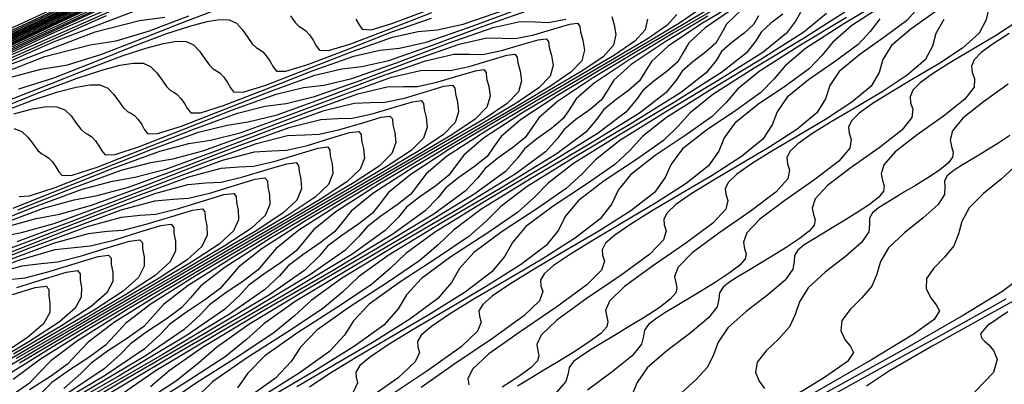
# Model space of a CAD drawing. Extents: x 3249832 to 3255657, y 13789405 to 13793316.
# Tile 563 of 656: x 3254771 to 3254791, y 13790607 to 13790614. Entities that reach past the tile are written whole.
import ezdxf

# ---------------------------------------------------------------- set-up
doc = ezdxf.new("R2010")
doc.units = 0
doc.header["$LTSCALE"] = 100
doc.header["$MEASUREMENT"] = 0
for name, color, linetype in [('GRATIO_CON', 10, 'CONTINUOUS'), ('GRATIO_ICON', 7, 'CONTINUOUS'), ('TARGETS_EAST', 7, 'CONTINUOUS')]:
    doc.layers.add(name, color=color, linetype=linetype)

# ---------------------------------------------------------------- blocks, each defined once
blk = doc.blocks.new('Gratio_032316_contours')
at = {"layer": 'GRATIO_CON', "color": 5, "linetype": 'Continuous', "flags": 128}
for points in [[(3254790.688, 13790608.182), (3254790.279, 13790607.899), (3254790.147, 13790607.745), (3254790.165, 13790607.662), (3254790.229, 13790607.599), (3254790.312, 13790607.526), (3254790.406, 13790607.415), (3254790.481, 13790607.242), (3254790.408, 13790606.978), (3254790.035, 13790606.596)], [(3254790.647, 13790608.433), (3254789.449, 13790607.765), (3254788.148, 13790607.049), (3254786.929, 13790606.374)], [(3254790.951, 13790608.861), (3254790.57, 13790608.578), (3254789.81, 13790608.114), (3254788.729, 13790607.494), (3254787.421, 13790606.765), (3254786.001, 13790605.983)], [(3254769.447, 13790613.139), (3254773.802, 13790615.158), (3254779.137, 13790617.676), (3254784.159, 13790620.057), (3254787.843, 13790621.795), (3254790.251, 13790622.886), (3254791.713, 13790623.455)], [(3254790.825, 13790611.056), (3254790.552, 13790610.808), (3254790.208, 13790610.527), (3254789.919, 13790610.242), (3254789.773, 13790609.975), (3254789.707, 13790609.726), (3254789.617, 13790609.491), (3254789.435, 13790609.266), (3254789.223, 13790609.049), (3254789.077, 13790608.842), (3254789.067, 13790608.644), (3254789.153, 13790608.466), (3254789.269, 13790608.318), (3254789.335, 13790608.197), (3254789.228, 13790608.029), (3254788.81, 13790607.727), (3254787.985, 13790607.226), (3254786.812, 13790606.555)], [(3254766.735, 13790611.823), (3254771.415, 13790614), (3254777.151, 13790616.709), (3254782.549, 13790619.27), (3254786.509, 13790621.138), (3254789.095, 13790622.314), (3254790.662, 13790622.933)], [(3254790.728, 13790611.677), (3254790.512, 13790611.532), (3254790.284, 13790611.392), (3254790.079, 13790611.268), (3254789.899, 13790611.16), (3254789.738, 13790611.063), (3254789.595, 13790610.972), (3254789.486, 13790610.879), (3254789.434, 13790610.778), (3254789.441, 13790610.66), (3254789.431, 13790610.509), (3254789.306, 13790610.307), (3254789.009, 13790610.044), (3254788.636, 13790609.747), (3254788.322, 13790609.448), (3254788.162, 13790609.176), (3254788.086, 13790608.926), (3254787.986, 13790608.688), (3254787.788, 13790608.455), (3254787.557, 13790608.227), (3254787.394, 13790608.011), (3254787.372, 13790607.81), (3254787.452, 13790607.634), (3254787.564, 13790607.49), (3254787.626, 13790607.37), (3254787.505, 13790607.197), (3254787.051, 13790606.876), (3254786.159, 13790606.338)], [(3254766.642, 13790611.684), (3254773.177, 13790614.775), (3254779.329, 13790617.694), (3254783.841, 13790619.824), (3254786.784, 13790621.169), (3254788.56, 13790621.889), (3254789.549, 13790622.149), (3254790.058, 13790622.146), (3254790.374, 13790622.086), (3254790.725, 13790622.126)], [(3254790.719, 13790613.702), (3254790.396, 13790613.498), (3254790.161, 13790613.326), (3254790.023, 13790613.181), (3254789.969, 13790613.053), (3254789.983, 13790612.933), (3254790.031, 13790612.804), (3254790.019, 13790612.637), (3254789.834, 13790612.396), (3254789.414, 13790612.064), (3254788.892, 13790611.693), (3254788.451, 13790611.353), (3254788.227, 13790611.096), (3254788.175, 13790610.915), (3254788.203, 13790610.783), (3254788.232, 13790610.677), (3254788.218, 13790610.575), (3254788.128, 13790610.457), (3254787.942, 13790610.31), (3254787.695, 13790610.147), (3254787.434, 13790609.987), (3254787.2, 13790609.846), (3254786.994, 13790609.722), (3254786.81, 13790609.611), (3254786.646, 13790609.507), (3254786.519, 13790609.405), (3254786.453, 13790609.298), (3254786.449, 13790609.178), (3254786.423, 13790609.023), (3254786.268, 13790608.807), (3254785.921, 13790608.516), (3254785.491, 13790608.185), (3254785.128, 13790607.861), (3254784.938, 13790607.578), (3254784.845, 13790607.326), (3254784.725, 13790607.083), (3254784.494, 13790606.832), (3254784.224, 13790606.583)], [(3254764.256, 13790610.525), (3254771.191, 13790613.808), (3254777.719, 13790616.906), (3254782.507, 13790619.167), (3254785.629, 13790620.597), (3254787.508, 13790621.367), (3254788.55, 13790621.654), (3254789.081, 13790621.665), (3254789.408, 13790621.612), (3254789.776, 13790621.661), (3254790.182, 13790621.793), (3254790.56, 13790621.942), (3254790.856, 13790622.053)], [(3254790.887, 13790613.948), (3254790.442, 13790613.652), (3254789.964, 13790613.368), (3254789.54, 13790613.117), (3254789.197, 13790612.902), (3254788.948, 13790612.722), (3254788.803, 13790612.574), (3254788.747, 13790612.446), (3254788.759, 13790612.328), (3254788.806, 13790612.201), (3254788.786, 13790612.032), (3254788.584, 13790611.782), (3254788.134, 13790611.433), (3254787.578, 13790611.042), (3254787.107, 13790610.685), (3254786.866, 13790610.42), (3254786.807, 13790610.237), (3254786.834, 13790610.108), (3254786.862, 13790610.003), (3254786.845, 13790609.901), (3254786.747, 13790609.781), (3254786.549, 13790609.627), (3254786.286, 13790609.454), (3254786.009, 13790609.284), (3254785.76, 13790609.134), (3254785.542, 13790609.003), (3254785.346, 13790608.885), (3254785.171, 13790608.775), (3254785.035, 13790608.667), (3254784.962, 13790608.558), (3254784.953, 13790608.437), (3254784.919, 13790608.281), (3254784.749, 13790608.058), (3254784.378, 13790607.753), (3254783.918, 13790607.405), (3254783.531, 13790607.067), (3254783.327, 13790606.779), (3254783.224, 13790606.525)], [(3254769.204, 13790612.841), (3254776.109, 13790616.118), (3254781.173, 13790618.51), (3254784.474, 13790620.024), (3254786.457, 13790620.845), (3254787.551, 13790621.159), (3254788.103, 13790621.183), (3254788.442, 13790621.138), (3254788.828, 13790621.196), (3254789.256, 13790621.338), (3254789.654, 13790621.496), (3254789.968, 13790621.614), (3254790.2, 13790621.689), (3254790.37, 13790621.734), (3254790.497, 13790621.753), (3254790.601, 13790621.728), (3254790.701, 13790621.64)], [(3254790.312, 13790614.223), (3254790.257, 13790613.972), (3254790.123, 13790613.708), (3254789.789, 13790613.411), (3254789.317, 13790613.099), (3254788.811, 13790612.799), (3254788.361, 13790612.533), (3254787.998, 13790612.306), (3254787.735, 13790612.118), (3254787.583, 13790611.967), (3254787.524, 13790611.84), (3254787.536, 13790611.723), (3254787.581, 13790611.597), (3254787.553, 13790611.427), (3254787.333, 13790611.169), (3254786.854, 13790610.802), (3254786.263, 13790610.391), (3254785.763, 13790610.017), (3254785.505, 13790609.744), (3254785.439, 13790609.56), (3254785.464, 13790609.432), (3254785.491, 13790609.33), (3254785.471, 13790609.228), (3254785.367, 13790609.104), (3254785.156, 13790608.944), (3254784.877, 13790608.761), (3254784.584, 13790608.582), (3254784.321, 13790608.423), (3254784.089, 13790608.284), (3254783.882, 13790608.159), (3254783.697, 13790608.043), (3254783.552, 13790607.93), (3254783.472, 13790607.817), (3254783.457, 13790607.696), (3254783.415, 13790607.538), (3254783.23, 13790607.308), (3254782.834, 13790606.989), (3254782.346, 13790606.624)], [(3254767.217, 13790611.874), (3254774.499, 13790615.33)], [(3254789.416, 13790613.977), (3254789.261, 13790613.704), (3254789.195, 13790613.45), (3254789.048, 13790613.181), (3254788.692, 13790612.873), (3254788.192, 13790612.546), (3254787.657, 13790612.229), (3254787.182, 13790611.949), (3254786.799, 13790611.71), (3254786.523, 13790611.515), (3254786.363, 13790611.36), (3254786.301, 13790611.233), (3254786.313, 13790611.118), (3254786.355, 13790610.994), (3254786.321, 13790610.821), (3254786.083, 13790610.555), (3254785.574, 13790610.172), (3254784.949, 13790609.74), (3254784.419, 13790609.349), (3254784.144, 13790609.068), (3254784.071, 13790608.883), (3254784.095, 13790608.757), (3254784.12, 13790608.656), (3254784.097, 13790608.555), (3254783.986, 13790608.428), (3254783.763, 13790608.26), (3254783.468, 13790608.069), (3254783.159, 13790607.879), (3254782.881, 13790607.712), (3254782.637, 13790607.565), (3254782.418, 13790607.433), (3254782.222, 13790607.31), (3254782.068, 13790607.193), (3254781.981, 13790607.077), (3254781.961, 13790606.955), (3254781.911, 13790606.795), (3254781.711, 13790606.558)], [(3254763.244, 13790609.941), (3254771.279, 13790613.754), (3254777.172, 13790616.538)], [(3254788.909, 13790614.211), (3254788.682, 13790613.958), (3254788.257, 13790613.64), (3254787.749, 13790613.287), (3254787.342, 13790612.95), (3254787.158, 13790612.667), (3254787.072, 13790612.408), (3254786.897, 13790612.129), (3254786.497, 13790611.798), (3254785.941, 13790611.439), (3254785.349, 13790611.09), (3254784.824, 13790610.78), (3254784.401, 13790610.518), (3254784.097, 13790610.307), (3254783.923, 13790610.146), (3254783.856, 13790610.019), (3254783.866, 13790609.908), (3254783.905, 13790609.787), (3254783.855, 13790609.611), (3254783.583, 13790609.327), (3254783.014, 13790608.91), (3254782.319, 13790608.437), (3254781.731, 13790608.013), (3254781.422, 13790607.716), (3254781.335, 13790607.529), (3254781.356, 13790607.407), (3254781.379, 13790607.31), (3254781.35, 13790607.208), (3254781.225, 13790607.075), (3254780.977, 13790606.894), (3254780.651, 13790606.684)], [(3254769.669, 13790612.966), (3254775.838, 13790615.881)], [(3254788.147, 13790613.991), (3254787.956, 13790613.741), (3254787.716, 13790613.482), (3254787.268, 13790613.152), (3254786.734, 13790612.785), (3254786.305, 13790612.437), (3254786.107, 13790612.148), (3254786.011, 13790611.887), (3254785.822, 13790611.602), (3254785.4, 13790611.26), (3254784.816, 13790610.886), (3254784.196, 13790610.52), (3254783.645, 13790610.195), (3254783.202, 13790609.922), (3254782.884, 13790609.703), (3254782.703, 13790609.539), (3254782.634, 13790609.412), (3254782.643, 13790609.303), (3254782.68, 13790609.184), (3254782.623, 13790609.006), (3254782.333, 13790608.714), (3254781.734, 13790608.279), (3254781.005, 13790607.786), (3254780.387, 13790607.345), (3254780.061, 13790607.04), (3254779.968, 13790606.852), (3254779.986, 13790606.732)], [(3254768.059, 13790612.179), (3254774.504, 13790615.224)], [(3254788.318, 13790614.329), (3254787.594, 13790613.859), (3254787.206, 13790613.525), (3254787.003, 13790613.271), (3254786.749, 13790613.005), (3254786.279, 13790612.664), (3254785.72, 13790612.283), (3254785.268, 13790611.924), (3254785.056, 13790611.63), (3254784.949, 13790611.366), (3254784.747, 13790611.076), (3254784.303, 13790610.723), (3254783.691, 13790610.333), (3254783.042, 13790609.95), (3254782.466, 13790609.611), (3254782.003, 13790609.326), (3254781.671, 13790609.1), (3254781.483, 13790608.932), (3254781.411, 13790608.806), (3254781.419, 13790608.698), (3254781.454, 13790608.58), (3254781.39, 13790608.401), (3254781.082, 13790608.1), (3254780.454, 13790607.648), (3254779.69, 13790607.135), (3254779.043, 13790606.677)], [(3254766.449, 13790611.391), (3254773.17, 13790614.567)], [(3254788.332, 13790614.438), (3254787.43, 13790613.89), (3254786.673, 13790613.403), (3254786.265, 13790613.06), (3254786.051, 13790612.801), (3254785.783, 13790612.529), (3254785.291, 13790612.176), (3254784.705, 13790611.781), (3254784.231, 13790611.411), (3254784.005, 13790611.111), (3254783.888, 13790610.844), (3254783.672, 13790610.55), (3254783.205, 13790610.185), (3254782.566, 13790609.78), (3254781.888, 13790609.38), (3254781.287, 13790609.026), (3254780.804, 13790608.73), (3254780.459, 13790608.496), (3254780.263, 13790608.325), (3254780.188, 13790608.199), (3254780.196, 13790608.093), (3254780.229, 13790607.977), (3254780.157, 13790607.795), (3254779.832, 13790607.486), (3254779.174, 13790607.018), (3254778.376, 13790606.484)], [(3254770.502, 13790613.253), (3254775.231, 13790615.445)], [(3254787.455, 13790614.127), (3254786.633, 13790613.602), (3254785.653, 13790613.012), (3254784.831, 13790612.49), (3254784.384, 13790612.129), (3254784.145, 13790611.86), (3254783.85, 13790611.576), (3254783.313, 13790611.2), (3254782.676, 13790610.777), (3254782.157, 13790610.384), (3254781.903, 13790610.074), (3254781.765, 13790609.802), (3254781.521, 13790609.497), (3254781.011, 13790609.11), (3254780.316, 13790608.674), (3254779.581, 13790608.241), (3254778.93, 13790607.858), (3254778.406, 13790607.538), (3254778.033, 13790607.289), (3254777.823, 13790607.112), (3254777.743, 13790606.985), (3254777.749, 13790606.883), (3254777.778, 13790606.77), (3254777.692, 13790606.585)], [(3254769.168, 13790612.596), (3254774.076, 13790614.873)], [(3254787.091, 13790614.096), (3254786.639, 13790613.726), (3254785.784, 13790613.184), (3254784.765, 13790612.573), (3254783.909, 13790612.034), (3254783.443, 13790611.664), (3254783.192, 13790611.39), (3254782.883, 13790611.1), (3254782.325, 13790610.712), (3254781.661, 13790610.275), (3254781.12, 13790609.871), (3254780.852, 13790609.556), (3254780.704, 13790609.281), (3254780.446, 13790608.971), (3254779.913, 13790608.572), (3254779.191, 13790608.121), (3254778.427, 13790607.671), (3254777.751, 13790607.273), (3254777.207, 13790606.942), (3254776.82, 13790606.685)], [(3254767.834, 13790611.938), (3254772.92, 13790614.3)], [(3254786.571, 13790614.117), (3254786.472, 13790613.943), (3254786.294, 13790613.705), (3254785.822, 13790613.326), (3254784.935, 13790612.766), (3254783.877, 13790612.134), (3254782.988, 13790611.578), (3254782.502, 13790611.198), (3254782.239, 13790610.92), (3254781.917, 13790610.624), (3254781.336, 13790610.224), (3254780.647, 13790609.773), (3254780.083, 13790609.358), (3254779.8, 13790609.037), (3254779.642, 13790608.759), (3254779.371, 13790608.444), (3254778.816, 13790608.035), (3254778.066, 13790607.568), (3254777.273, 13790607.102), (3254776.572, 13790606.689)], [(3254766.5, 13790611.281), (3254771.765, 13790613.728), (3254774.894, 13790615.102)], [(3254786.219, 13790614.087), (3254785.982, 13790613.906), (3254785.789, 13790613.73), (3254785.684, 13790613.555), (3254785.497, 13790613.313), (3254785.006, 13790612.925), (3254784.086, 13790612.348), (3254782.989, 13790611.696), (3254782.067, 13790611.122), (3254781.561, 13790610.733), (3254781.287, 13790610.45), (3254780.95, 13790610.147), (3254780.347, 13790609.736), (3254779.632, 13790609.271), (3254779.045, 13790608.844), (3254778.749, 13790608.519), (3254778.581, 13790608.238), (3254778.296, 13790607.918), (3254777.719, 13790607.497), (3254776.94, 13790607.014), (3254776.12, 13790606.532)], [(3254769.473, 13790612.592), (3254772.791, 13790614.058)], [(3254785.41, 13790614.18), (3254785.103, 13790613.886), (3254784.988, 13790613.682), (3254784.892, 13790613.511), (3254784.689, 13790613.33), (3254784.433, 13790613.14), (3254784.224, 13790612.957), (3254784.107, 13790612.778), (3254783.903, 13790612.53), (3254783.374, 13790612.124), (3254782.387, 13790611.512), (3254781.213, 13790610.818), (3254780.225, 13790610.209), (3254779.68, 13790609.802), (3254779.381, 13790609.509), (3254779.017, 13790609.195), (3254778.37, 13790608.76), (3254777.603, 13790608.267), (3254776.971, 13790607.818), (3254776.647, 13790607.482), (3254776.458, 13790607.196), (3254776.146, 13790606.865), (3254775.524, 13790606.422)], [(3254768.336, 13790612.028), (3254771.74, 13790613.536), (3254773.568, 13790614.232)], [(3254785.308, 13790614.242), (3254784.677, 13790613.815), (3254784.357, 13790613.515), (3254784.236, 13790613.309), (3254784.135, 13790613.137), (3254783.923, 13790612.952), (3254783.658, 13790612.758), (3254783.442, 13790612.571), (3254783.319, 13790612.39), (3254783.105, 13790612.139), (3254782.558, 13790611.723), (3254781.538, 13790611.093), (3254780.325, 13790610.379), (3254779.303, 13790609.753), (3254778.739, 13790609.337), (3254778.428, 13790609.039), (3254778.05, 13790608.718), (3254777.382, 13790608.272), (3254776.588, 13790607.765), (3254775.934, 13790607.304), (3254775.596, 13790606.963), (3254775.396, 13790606.675)], [(3254770.689, 13790613.014), (3254772.569, 13790613.737), (3254773.445, 13790613.958), (3254773.952, 13790614.027)], [(3254785.419, 13790614.384), (3254784.596, 13790613.888), (3254783.944, 13790613.45), (3254783.612, 13790613.144), (3254783.484, 13790612.936), (3254783.377, 13790612.762), (3254783.158, 13790612.573), (3254782.884, 13790612.375), (3254782.659, 13790612.185), (3254782.531, 13790612.002), (3254782.308, 13790611.747), (3254781.742, 13790611.322), (3254780.689, 13790610.675), (3254779.437, 13790609.94), (3254778.382, 13790609.297), (3254777.798, 13790608.871), (3254777.476, 13790608.569), (3254777.084, 13790608.242), (3254776.393, 13790607.784), (3254775.573, 13790607.263), (3254774.897, 13790606.791), (3254774.545, 13790606.444)], [(3254769.638, 13790612.492), (3254771.57, 13790613.242), (3254772.468, 13790613.477), (3254772.986, 13790613.553), (3254773.646, 13790613.753), (3254774.427, 13790614.054)], [(3254777.744, 13790613.984), (3254777.806, 13790613.873), (3254777.871, 13790613.787), (3254778.046, 13790613.777), (3254778.461, 13790613.897), (3254779.185, 13790614.173)], [(3254784.732, 13790614.044), (3254783.884, 13790613.534), (3254783.211, 13790613.084), (3254782.867, 13790612.773), (3254782.732, 13790612.563), (3254782.62, 13790612.387), (3254782.393, 13790612.195), (3254782.109, 13790611.992), (3254781.877, 13790611.798), (3254781.743, 13790611.614), (3254781.511, 13790611.356), (3254780.925, 13790610.922), (3254779.839, 13790610.257), (3254778.549, 13790609.501), (3254777.461, 13790608.84), (3254776.858, 13790608.406), (3254776.523, 13790608.099), (3254776.117, 13790607.765), (3254775.404, 13790607.296), (3254774.559, 13790606.761), (3254773.86, 13790606.278)], [(3254771.054, 13790612.605), (3254771.748, 13790612.823), (3254772.573, 13790613.144), (3254773.364, 13790613.463), (3254773.988, 13790613.698), (3254774.45, 13790613.849), (3254774.788, 13790613.937), (3254775.038, 13790613.98), (3254775.225, 13790613.972), (3254775.371, 13790613.904), (3254775.493, 13790613.776), (3254775.598, 13790613.625), (3254775.686, 13790613.497), (3254775.761, 13790613.425), (3254775.829, 13790613.384), (3254775.897, 13790613.336), (3254775.971, 13790613.254), (3254776.042, 13790613.148), (3254776.103, 13790613.04), (3254776.168, 13790612.957), (3254776.351, 13790612.952), (3254776.789, 13790613.084), (3254777.555, 13790613.379), (3254778.458, 13790613.732), (3254779.243, 13790614.005)], [(3254784.818, 13790614.221), (3254784.207, 13790613.858), (3254783.359, 13790613.365), (3254782.46, 13790612.826), (3254781.745, 13790612.354), (3254781.376, 13790612.031), (3254781.228, 13790611.817), (3254781.105, 13790611.638), (3254780.862, 13790611.438), (3254780.56, 13790611.226), (3254780.312, 13790611.025), (3254780.167, 13790610.837), (3254779.917, 13790610.573), (3254779.293, 13790610.12), (3254778.141, 13790609.421), (3254776.773, 13790608.623), (3254775.619, 13790607.928), (3254774.976, 13790607.475), (3254774.617, 13790607.159), (3254774.184, 13790606.813), (3254773.427, 13790606.32)], [(3254770.799, 13790612.358), (3254771.647, 13790612.688), (3254772.459, 13790613.016), (3254773.1, 13790613.258), (3254773.574, 13790613.413), (3254773.922, 13790613.504), (3254774.179, 13790613.548), (3254774.371, 13790613.541), (3254774.519, 13790613.475), (3254774.642, 13790613.349), (3254774.747, 13790613.2), (3254774.835, 13790613.073), (3254774.91, 13790613.002), (3254774.979, 13790612.962), (3254775.048, 13790612.915), (3254775.121, 13790612.834), (3254775.192, 13790612.729), (3254775.252, 13790612.623), (3254775.317, 13790612.542), (3254775.503, 13790612.54), (3254775.953, 13790612.678), (3254776.74, 13790612.982), (3254777.667, 13790613.345), (3254778.472, 13790613.628), (3254778.979, 13790613.738), (3254779.36, 13790613.775), (3254779.876, 13790613.886), (3254780.7, 13790614.169)], [(3254784.556, 13790614.171), (3254784.172, 13790613.905), (3254783.544, 13790613.532), (3254782.672, 13790613.025), (3254781.748, 13790612.472), (3254781.012, 13790611.989), (3254780.63, 13790611.661), (3254780.476, 13790611.444), (3254780.348, 13790611.263), (3254780.097, 13790611.06), (3254779.786, 13790610.843), (3254779.53, 13790610.639), (3254779.378, 13790610.449), (3254779.12, 13790610.181), (3254778.477, 13790609.72), (3254777.292, 13790609.003), (3254775.885, 13790608.184), (3254774.698, 13790607.472), (3254774.035, 13790607.01), (3254773.665, 13790606.689)], [(3254770.72, 13790612.233), (3254771.554, 13790612.57), (3254772.212, 13790612.818), (3254772.699, 13790612.977), (3254773.056, 13790613.071), (3254773.32, 13790613.116), (3254773.517, 13790613.111), (3254773.667, 13790613.045), (3254773.791, 13790612.921), (3254773.895, 13790612.774), (3254773.983, 13790612.65), (3254774.059, 13790612.58), (3254774.128, 13790612.54), (3254774.198, 13790612.494), (3254774.271, 13790612.414), (3254774.341, 13790612.311), (3254774.4, 13790612.206), (3254774.465, 13790612.127), (3254774.656, 13790612.128), (3254775.117, 13790612.271), (3254775.924, 13790612.584), (3254776.876, 13790612.959), (3254777.702, 13790613.252), (3254778.221, 13790613.368), (3254778.61, 13790613.409), (3254779.138, 13790613.527), (3254779.983, 13790613.82), (3254780.964, 13790614.187)], [(3254784.114, 13790614.081), (3254783.921, 13790613.861), (3254783.526, 13790613.589), (3254782.881, 13790613.206), (3254781.985, 13790612.686), (3254781.036, 13790612.118), (3254780.279, 13790611.624), (3254779.885, 13790611.29), (3254779.724, 13790611.071), (3254779.591, 13790610.888), (3254779.332, 13790610.682), (3254779.011, 13790610.461), (3254778.747, 13790610.253), (3254778.59, 13790610.061), (3254778.323, 13790609.79), (3254777.661, 13790609.319), (3254776.442, 13790608.585), (3254774.997, 13790607.745), (3254773.776, 13790607.016), (3254773.094, 13790606.544)], [(3254770.649, 13790612.124), (3254771.324, 13790612.378), (3254771.824, 13790612.542), (3254772.191, 13790612.638), (3254772.462, 13790612.685), (3254772.662, 13790612.68), (3254772.816, 13790612.615), (3254772.94, 13790612.493), (3254773.044, 13790612.348), (3254773.132, 13790612.226), (3254773.208, 13790612.157), (3254773.278, 13790612.118), (3254773.348, 13790612.073), (3254773.421, 13790611.994), (3254773.491, 13790611.893), (3254773.549, 13790611.79), (3254773.614, 13790611.712), (3254773.808, 13790611.715), (3254774.281, 13790611.864), (3254775.109, 13790612.187), (3254776.086, 13790612.573), (3254776.932, 13790612.875), (3254777.462, 13790612.997), (3254777.86, 13790613.044), (3254778.4, 13790613.168), (3254779.266, 13790613.47), (3254780.271, 13790613.849), (3254781.138, 13790614.148)], [(3254783.533, 13790613.986), (3254783.485, 13790613.774), (3254783.286, 13790613.551), (3254782.88, 13790613.273), (3254782.218, 13790612.88), (3254781.299, 13790612.346), (3254780.324, 13790611.764), (3254779.546, 13790611.259), (3254779.14, 13790610.919), (3254778.973, 13790610.698), (3254778.833, 13790610.514), (3254778.566, 13790610.303), (3254778.237, 13790610.078), (3254777.965, 13790609.866), (3254777.802, 13790609.673), (3254777.526, 13790609.398), (3254776.845, 13790608.918), (3254775.593, 13790608.167), (3254774.109, 13790607.306), (3254772.855, 13790606.559)], [(3254770.954, 13790611.818), (3254771.112, 13790611.756), (3254771.238, 13790611.637), (3254771.341, 13790611.497), (3254771.428, 13790611.379), (3254771.506, 13790611.312), (3254771.578, 13790611.275), (3254771.649, 13790611.231), (3254771.721, 13790611.155), (3254771.789, 13790611.056), (3254771.846, 13790610.956), (3254771.911, 13790610.881), (3254772.113, 13790610.891), (3254772.609, 13790611.051), (3254773.479, 13790611.393), (3254774.504, 13790611.8), (3254775.392, 13790612.121), (3254775.945, 13790612.257), (3254776.359, 13790612.313), (3254776.923, 13790612.449), (3254777.831, 13790612.771), (3254778.887, 13790613.172), (3254779.796, 13790613.49), (3254780.346, 13790613.613), (3254780.652, 13790613.611), (3254780.914, 13790613.602), (3254781.275, 13790613.674), (3254781.672, 13790613.791), (3254781.99, 13790613.885), (3254782.145, 13790613.904), (3254782.188, 13790613.849), (3254782.205, 13790613.732), (3254782.252, 13790613.569), (3254782.284, 13790613.373), (3254782.228, 13790613.16), (3254782.015, 13790612.932), (3254781.588, 13790612.641), (3254780.892, 13790612.228), (3254779.925, 13790611.667), (3254778.9, 13790611.057), (3254778.079, 13790610.528), (3254777.649, 13790610.177), (3254777.469, 13790609.952), (3254777.319, 13790609.764), (3254777.036, 13790609.547), (3254776.688, 13790609.312), (3254776.4, 13790609.093), (3254776.226, 13790608.896), (3254775.932, 13790608.615), (3254775.212, 13790608.117), (3254773.895, 13790607.33), (3254772.333, 13790606.429)], [(3254771.06, 13790610.466), (3254771.266, 13790610.479), (3254771.773, 13790610.645), (3254772.663, 13790610.996), (3254773.713, 13790611.414), (3254774.622, 13790611.745), (3254775.187, 13790611.886), (3254775.608, 13790611.947), (3254776.184, 13790612.09), (3254777.114, 13790612.422), (3254778.194, 13790612.833), (3254779.124, 13790613.161), (3254779.686, 13790613.29), (3254779.998, 13790613.291), (3254780.264, 13790613.286), (3254780.633, 13790613.361), (3254781.04, 13790613.481), (3254781.365, 13790613.578), (3254781.524, 13790613.597), (3254781.568, 13790613.541), (3254781.584, 13790613.425), (3254781.63, 13790613.262), (3254781.659, 13790613.067), (3254781.6, 13790612.853), (3254781.38, 13790612.622), (3254780.942, 13790612.325), (3254780.229, 13790611.902), (3254779.239, 13790611.327), (3254778.187, 13790610.703), (3254777.346, 13790610.163), (3254776.904, 13790609.806), (3254776.717, 13790609.579), (3254776.561, 13790609.39), (3254776.27, 13790609.168), (3254775.913, 13790608.929), (3254775.618, 13790608.707), (3254775.438, 13790608.508), (3254775.134, 13790608.223), (3254774.396, 13790607.716), (3254773.045, 13790606.912), (3254771.445, 13790605.99)], [(3254770.937, 13790610.238), (3254771.848, 13790610.599), (3254772.923, 13790611.028), (3254773.851, 13790611.368), (3254774.429, 13790611.516), (3254774.858, 13790611.582), (3254775.446, 13790611.731), (3254776.396, 13790612.072), (3254777.502, 13790612.494), (3254778.453, 13790612.832), (3254779.027, 13790612.967), (3254779.344, 13790612.972), (3254779.615, 13790612.969), (3254779.992, 13790613.048), (3254780.408, 13790613.171), (3254780.741, 13790613.27), (3254780.903, 13790613.291), (3254780.948, 13790613.234), (3254780.963, 13790613.117), (3254781.007, 13790612.955), (3254781.035, 13790612.761), (3254780.971, 13790612.546), (3254780.745, 13790612.312), (3254780.296, 13790612.009), (3254779.566, 13790611.576), (3254778.552, 13790610.988), (3254777.475, 13790610.349), (3254776.613, 13790609.798), (3254776.158, 13790609.435), (3254775.965, 13790609.206), (3254775.804, 13790609.015), (3254775.505, 13790608.79), (3254775.139, 13790608.546), (3254774.835, 13790608.32), (3254774.649, 13790608.12), (3254774.337, 13790607.832), (3254773.58, 13790607.316), (3254772.196, 13790606.494)], [(3254771.033, 13790610.201), (3254772.132, 13790610.641), (3254773.081, 13790610.991), (3254773.67, 13790611.145), (3254774.108, 13790611.216), (3254774.708, 13790611.372), (3254775.679, 13790611.722), (3254776.81, 13790612.156), (3254777.782, 13790612.503), (3254778.367, 13790612.644), (3254778.691, 13790612.652), (3254778.966, 13790612.652), (3254779.351, 13790612.735), (3254779.776, 13790612.861), (3254780.117, 13790612.963), (3254780.283, 13790612.984), (3254780.328, 13790612.927), (3254780.341, 13790612.81), (3254780.385, 13790612.648), (3254780.41, 13790612.455), (3254780.343, 13790612.239), (3254780.11, 13790612.002), (3254779.65, 13790611.693), (3254778.903, 13790611.25), (3254777.865, 13790610.648), (3254776.763, 13790609.995), (3254775.88, 13790609.433), (3254775.413, 13790609.065), (3254775.213, 13790608.833), (3254775.046, 13790608.64), (3254774.74, 13790608.412), (3254774.364, 13790608.163), (3254774.053, 13790607.934), (3254773.861, 13790607.731), (3254773.54, 13790607.44), (3254772.764, 13790606.915), (3254771.347, 13790606.076)], [(3254770.55, 13790609.869), (3254771.541, 13790610.238), (3254772.153, 13790610.404), (3254772.607, 13790610.485), (3254773.231, 13790610.653), (3254774.244, 13790611.023), (3254775.425, 13790611.479), (3254776.44, 13790611.845), (3254777.048, 13790611.998), (3254777.383, 13790612.013), (3254777.667, 13790612.019), (3254778.068, 13790612.108), (3254778.512, 13790612.242), (3254778.868, 13790612.348), (3254779.041, 13790612.371), (3254779.088, 13790612.313), (3254779.099, 13790612.195), (3254779.14, 13790612.035), (3254779.161, 13790611.842), (3254779.086, 13790611.626), (3254778.84, 13790611.382), (3254778.358, 13790611.06), (3254777.577, 13790610.598), (3254776.492, 13790609.969), (3254775.339, 13790609.287), (3254774.414, 13790608.702), (3254773.922, 13790608.323), (3254773.709, 13790608.087), (3254773.532, 13790607.891), (3254773.209, 13790607.655), (3254772.815, 13790607.398), (3254772.488, 13790607.161), (3254772.285, 13790606.955), (3254771.946, 13790606.657)], [(3254770.771, 13790609.861), (3254771.395, 13790610.034), (3254771.856, 13790610.12), (3254772.492, 13790610.294), (3254773.527, 13790610.674), (3254774.733, 13790611.14), (3254775.768, 13790611.516), (3254776.389, 13790611.675), (3254776.729, 13790611.694), (3254777.018, 13790611.702), (3254777.426, 13790611.795), (3254777.88, 13790611.932), (3254778.243, 13790612.041), (3254778.421, 13790612.064), (3254778.468, 13790612.006), (3254778.478, 13790611.888), (3254778.517, 13790611.728), (3254778.536, 13790611.536), (3254778.457, 13790611.319), (3254778.205, 13790611.072), (3254777.712, 13790610.744), (3254776.914, 13790610.273), (3254775.805, 13790609.63), (3254774.627, 13790608.933), (3254773.681, 13790608.337), (3254773.177, 13790607.952), (3254772.957, 13790607.714), (3254772.774, 13790607.516), (3254772.444, 13790607.277), (3254772.041, 13790607.015), (3254771.706, 13790606.775), (3254771.497, 13790606.567)], [(3254770.636, 13790609.663), (3254771.106, 13790609.754), (3254771.754, 13790609.935), (3254772.81, 13790610.324), (3254774.04, 13790610.801), (3254775.097, 13790611.187), (3254775.729, 13790611.352), (3254776.075, 13790611.375), (3254776.369, 13790611.386), (3254776.785, 13790611.482), (3254777.248, 13790611.623), (3254777.619, 13790611.734), (3254777.8, 13790611.757), (3254777.848, 13790611.699), (3254777.857, 13790611.58), (3254777.895, 13790611.421), (3254777.912, 13790611.23), (3254777.829, 13790611.012), (3254777.57, 13790610.762), (3254777.066, 13790610.428), (3254776.251, 13790609.947), (3254775.119, 13790609.29), (3254773.915, 13790608.579), (3254772.948, 13790607.972), (3254772.431, 13790607.581), (3254772.206, 13790607.341), (3254772.017, 13790607.141), (3254771.678, 13790606.898), (3254771.266, 13790606.632)], [(3254771.015, 13790609.576), (3254772.092, 13790609.974), (3254773.348, 13790610.463), (3254774.426, 13790610.858), (3254775.07, 13790611.029), (3254775.421, 13790611.055), (3254775.72, 13790611.069), (3254776.144, 13790611.169), (3254776.616, 13790611.313), (3254776.995, 13790611.427), (3254777.18, 13790611.45), (3254777.228, 13790611.392), (3254777.236, 13790611.273), (3254777.272, 13790611.114), (3254777.287, 13790610.923), (3254777.2, 13790610.705), (3254776.935, 13790610.452), (3254776.42, 13790610.112), (3254775.588, 13790609.621), (3254774.432, 13790608.95), (3254773.203, 13790608.225), (3254772.215, 13790607.607), (3254771.686, 13790607.21), (3254771.454, 13790606.968), (3254771.26, 13790606.767), (3254770.913, 13790606.52)], [(3254770.658, 13790609.275), (3254771.963, 13790609.786), (3254773.084, 13790610.2), (3254773.751, 13790610.383), (3254774.113, 13790610.416), (3254774.421, 13790610.436), (3254774.861, 13790610.542), (3254775.352, 13790610.694), (3254775.746, 13790610.812), (3254775.938, 13790610.837), (3254775.987, 13790610.777), (3254775.994, 13790610.658), (3254776.027, 13790610.5), (3254776.038, 13790610.311), (3254775.944, 13790610.091), (3254775.665, 13790609.833), (3254775.129, 13790609.48), (3254774.262, 13790608.969), (3254773.059, 13790608.271), (3254771.779, 13790607.518), (3254770.749, 13790606.877)], [(3254769.94, 13790608.926), (3254771.271, 13790609.447), (3254772.413, 13790609.871), (3254773.092, 13790610.06), (3254773.459, 13790610.097), (3254773.772, 13790610.119), (3254774.219, 13790610.229), (3254774.72, 13790610.384), (3254775.122, 13790610.505), (3254775.318, 13790610.53), (3254775.367, 13790610.47), (3254775.373, 13790610.35), (3254775.405, 13790610.194), (3254775.413, 13790610.005), (3254775.315, 13790609.785), (3254775.03, 13790609.523), (3254774.483, 13790609.164), (3254773.599, 13790608.643), (3254772.372, 13790607.932), (3254771.067, 13790607.164)], [(3254770.579, 13790609.109), (3254771.741, 13790609.542), (3254772.432, 13790609.737), (3254772.805, 13790609.777), (3254773.123, 13790609.803), (3254773.578, 13790609.916), (3254774.087, 13790610.074), (3254774.497, 13790610.197), (3254774.697, 13790610.224), (3254774.747, 13790610.163), (3254774.752, 13790610.043), (3254774.783, 13790609.887), (3254774.789, 13790609.699), (3254774.687, 13790609.478), (3254774.395, 13790609.213), (3254773.837, 13790608.848), (3254772.936, 13790608.317), (3254771.685, 13790607.592), (3254770.355, 13790606.81)], [(3254769.886, 13790608.77), (3254771.07, 13790609.213), (3254771.773, 13790609.414), (3254772.151, 13790609.458), (3254772.473, 13790609.486), (3254772.937, 13790609.603), (3254773.455, 13790609.765), (3254773.873, 13790609.89), (3254774.076, 13790609.917), (3254774.127, 13790609.856), (3254774.13, 13790609.736), (3254774.16, 13790609.58), (3254774.164, 13790609.392), (3254774.058, 13790609.171), (3254773.76, 13790608.903), (3254773.191, 13790608.532), (3254772.273, 13790607.991), (3254770.998, 13790607.252)], [(3254770.843, 13790608.819), (3254771.175, 13790608.853), (3254771.654, 13790608.977), (3254772.191, 13790609.145), (3254772.624, 13790609.275), (3254772.835, 13790609.304), (3254772.887, 13790609.242), (3254772.888, 13790609.121), (3254772.915, 13790608.966), (3254772.915, 13790608.78), (3254772.801, 13790608.557), (3254772.49, 13790608.283), (3254771.899, 13790607.9), (3254770.946, 13790607.339)], [(3254771.013, 13790608.663), (3254771.559, 13790608.835), (3254772, 13790608.968), (3254772.214, 13790608.997), (3254772.267, 13790608.935), (3254772.267, 13790608.813), (3254772.293, 13790608.66), (3254772.29, 13790608.474), (3254772.173, 13790608.25), (3254771.855, 13790607.973), (3254771.253, 13790607.584), (3254770.283, 13790607.013)], [(3254770.927, 13790608.526), (3254771.375, 13790608.661), (3254771.594, 13790608.69), (3254771.647, 13790608.627), (3254771.646, 13790608.506), (3254771.67, 13790608.353), (3254771.666, 13790608.167), (3254771.544, 13790607.943), (3254771.22, 13790607.663), (3254770.607, 13790607.268)]]:
    blk.add_lwpolyline(points, dxfattribs=at)
at = {"layer": 'GRATIO_ICON', "color": 7, "linetype": 'Continuous', "flags": 128}
for points in [[(3254791.477, 13790608.766), (3254790.295, 13790608.115), (3254789.188, 13790607.501), (3254788.341, 13790607.01), (3254787.885, 13790606.703)], [(3254769.029, 13790612.842), (3254775.164, 13790615.742), (3254780.939, 13790618.482), (3254785.175, 13790620.481), (3254787.94, 13790621.742), (3254789.611, 13790622.411), (3254790.548, 13790622.644), (3254791.035, 13790622.628)], [(3254790.694, 13790612.695), (3254790.207, 13790612.344), (3254789.795, 13790612.02), (3254789.588, 13790611.772), (3254789.542, 13790611.592), (3254789.573, 13790611.458), (3254789.603, 13790611.35), (3254789.592, 13790611.248), (3254789.509, 13790611.133), (3254789.335, 13790610.993), (3254789.103, 13790610.839), (3254788.859, 13790610.689), (3254788.64, 13790610.557), (3254788.447, 13790610.441), (3254788.274, 13790610.337), (3254788.12, 13790610.24), (3254788.002, 13790610.142), (3254787.943, 13790610.038), (3254787.945, 13790609.919), (3254787.927, 13790609.766), (3254787.787, 13790609.557), (3254787.465, 13790609.28), (3254787.063, 13790608.966), (3254786.725, 13790608.655), (3254786.55, 13790608.377), (3254786.466, 13790608.126), (3254786.356, 13790607.885), (3254786.141, 13790607.643), (3254785.89, 13790607.405), (3254785.71, 13790607.18), (3254785.678, 13790606.977), (3254785.751, 13790606.802), (3254785.859, 13790606.661)], [(3254765.231, 13790610.907), (3254772.889, 13790614.542)], [(3254789.245, 13790614.128), (3254788.763, 13790613.789), (3254788.379, 13790613.464), (3254788.21, 13790613.186), (3254788.134, 13790612.929), (3254787.973, 13790612.655), (3254787.595, 13790612.336), (3254787.067, 13790611.992), (3254786.503, 13790611.659), (3254786.003, 13790611.364), (3254785.6, 13790611.114), (3254785.31, 13790610.911), (3254785.143, 13790610.753), (3254785.079, 13790610.626), (3254785.089, 13790610.513), (3254785.13, 13790610.391), (3254785.088, 13790610.216), (3254784.833, 13790609.941), (3254784.294, 13790609.541), (3254783.634, 13790609.088), (3254783.075, 13790608.681), (3254782.783, 13790608.392), (3254782.703, 13790608.206), (3254782.725, 13790608.082), (3254782.75, 13790607.983), (3254782.724, 13790607.882), (3254782.606, 13790607.752), (3254782.37, 13790607.577), (3254782.06, 13790607.376), (3254781.734, 13790607.177), (3254781.441, 13790607), (3254781.184, 13790606.846), (3254780.954, 13790606.707)], [(3254764.839, 13790610.603), (3254771.836, 13790613.91), (3254776.386, 13790616.017)], [(3254787.483, 13790614.02), (3254786.541, 13790613.451), (3254785.752, 13790612.947), (3254785.325, 13790612.594), (3254785.098, 13790612.33), (3254784.816, 13790612.053), (3254784.302, 13790611.688), (3254783.69, 13790611.279), (3254783.194, 13790610.897), (3254782.954, 13790610.593), (3254782.827, 13790610.323), (3254782.597, 13790610.023), (3254782.108, 13790609.648), (3254781.441, 13790609.227), (3254780.734, 13790608.811), (3254780.108, 13790608.442), (3254779.605, 13790608.134), (3254779.246, 13790607.892), (3254779.043, 13790607.719), (3254778.966, 13790607.592), (3254778.973, 13790607.488), (3254779.004, 13790607.374), (3254778.924, 13790607.19), (3254778.582, 13790606.872), (3254777.894, 13790606.387)], [(3254770.61, 13790613.155), (3254773.842, 13790614.58)], [(3254785.739, 13790614.055), (3254785.649, 13790613.886), (3254785.454, 13790613.708), (3254785.207, 13790613.523), (3254785.006, 13790613.344), (3254784.895, 13790613.166), (3254784.7, 13790612.922), (3254784.19, 13790612.524), (3254783.236, 13790611.93), (3254782.101, 13790611.257), (3254781.146, 13790610.665), (3254780.621, 13790610.267), (3254780.334, 13790609.98), (3254779.984, 13790609.671), (3254779.359, 13790609.248), (3254778.617, 13790608.769), (3254778.008, 13790608.331), (3254777.698, 13790608), (3254777.519, 13790607.717), (3254777.221, 13790607.392), (3254776.621, 13790606.96), (3254775.815, 13790606.461)], [(3254770.571, 13790612.747), (3254771.49, 13790612.995), (3254772.02, 13790613.079), (3254772.697, 13790613.288), (3254773.5, 13790613.599), (3254774.269, 13790613.909), (3254774.875, 13790614.137)], [(3254776.449, 13790614.051), (3254776.538, 13790613.921), (3254776.612, 13790613.847), (3254776.679, 13790613.805), (3254776.747, 13790613.757), (3254776.82, 13790613.673), (3254776.893, 13790613.566), (3254776.955, 13790613.456), (3254777.02, 13790613.372), (3254777.198, 13790613.364), (3254777.625, 13790613.491), (3254778.37, 13790613.776), (3254779.249, 13790614.118)], [(3254784.87, 13790614.184), (3254784.045, 13790613.705), (3254783.172, 13790613.18), (3254782.478, 13790612.719), (3254782.121, 13790612.402), (3254781.98, 13790612.19), (3254781.863, 13790612.012), (3254781.628, 13790611.817), (3254781.335, 13790611.609), (3254781.094, 13790611.412), (3254780.955, 13790611.225), (3254780.714, 13790610.964), (3254780.109, 13790610.521), (3254778.99, 13790609.839), (3254777.661, 13790609.062), (3254776.54, 13790608.384), (3254775.917, 13790607.94), (3254775.57, 13790607.629), (3254775.151, 13790607.289), (3254774.416, 13790606.808), (3254773.544, 13790606.259)], [(3254770.949, 13790612.106), (3254771.325, 13790612.205), (3254771.603, 13790612.253), (3254771.808, 13790612.249), (3254771.964, 13790612.186), (3254772.089, 13790612.065), (3254772.193, 13790611.923), (3254772.28, 13790611.802), (3254772.357, 13790611.734), (3254772.428, 13790611.696), (3254772.498, 13790611.652), (3254772.571, 13790611.574), (3254772.64, 13790611.475), (3254772.698, 13790611.373), (3254772.763, 13790611.296), (3254772.961, 13790611.303), (3254773.445, 13790611.458), (3254774.294, 13790611.79), (3254775.295, 13790612.186), (3254776.162, 13790612.498), (3254776.704, 13790612.627), (3254777.109, 13790612.678), (3254777.661, 13790612.808), (3254778.548, 13790613.121), (3254779.579, 13790613.51), (3254780.467, 13790613.819), (3254781.005, 13790613.936), (3254781.306, 13790613.93), (3254781.563, 13790613.919), (3254781.916, 13790613.987)], [(3254782.826, 13790614.039), (3254782.874, 13790613.876), (3254782.908, 13790613.68), (3254782.857, 13790613.467), (3254782.651, 13790613.241), (3254782.234, 13790612.957), (3254781.555, 13790612.554), (3254780.612, 13790612.007), (3254779.612, 13790611.41), (3254778.813, 13790610.893), (3254778.394, 13790610.548), (3254778.221, 13790610.325), (3254778.076, 13790610.139), (3254777.801, 13790609.925), (3254777.462, 13790609.695), (3254777.182, 13790609.48), (3254777.014, 13790609.284), (3254776.729, 13790609.007), (3254776.029, 13790608.518), (3254774.744, 13790607.748), (3254773.221, 13790606.868), (3254771.934, 13790606.103)], [(3254770.218, 13790609.804), (3254771.341, 13790610.255), (3254772.311, 13790610.614), (3254772.912, 13790610.775), (3254773.357, 13790610.851), (3254773.969, 13790611.012), (3254774.962, 13790611.373), (3254776.117, 13790611.817), (3254777.111, 13790612.174), (3254777.708, 13790612.321), (3254778.037, 13790612.333), (3254778.317, 13790612.336), (3254778.709, 13790612.421), (3254779.144, 13790612.552), (3254779.492, 13790612.656), (3254779.662, 13790612.677), (3254779.708, 13790612.62), (3254779.72, 13790612.502), (3254779.762, 13790612.341), (3254779.785, 13790612.148), (3254779.714, 13790611.933), (3254779.475, 13790611.692), (3254779.004, 13790611.377), (3254778.24, 13790610.924), (3254777.179, 13790610.309), (3254776.051, 13790609.641), (3254775.147, 13790609.068), (3254774.668, 13790608.694), (3254774.461, 13790608.46), (3254774.289, 13790608.265), (3254773.974, 13790608.033), (3254773.59, 13790607.781), (3254773.27, 13790607.548), (3254773.073, 13790607.343), (3254772.743, 13790607.049), (3254771.948, 13790606.514)], [(3254770.277, 13790609.216), (3254771.375, 13790609.625), (3254772.656, 13790610.124), (3254773.755, 13790610.529), (3254774.41, 13790610.706), (3254774.767, 13790610.736), (3254775.07, 13790610.753), (3254775.502, 13790610.856), (3254775.984, 13790611.003), (3254776.37, 13790611.119), (3254776.559, 13790611.144), (3254776.607, 13790611.084), (3254776.615, 13790610.965), (3254776.65, 13790610.807), (3254776.662, 13790610.617), (3254776.572, 13790610.398), (3254776.3, 13790610.142), (3254775.774, 13790609.796), (3254774.925, 13790609.295), (3254773.745, 13790608.611), (3254772.491, 13790607.872), (3254771.482, 13790607.242), (3254770.941, 13790606.839)], [(3254770.399, 13790608.884), (3254771.113, 13790609.091), (3254771.497, 13790609.138), (3254771.824, 13790609.17), (3254772.295, 13790609.29), (3254772.823, 13790609.455), (3254773.248, 13790609.583), (3254773.456, 13790609.61), (3254773.507, 13790609.549), (3254773.509, 13790609.428), (3254773.538, 13790609.273), (3254773.539, 13790609.086), (3254773.43, 13790608.864), (3254773.125, 13790608.593), (3254772.545, 13790608.216), (3254771.609, 13790607.665), (3254770.312, 13790606.913)]]:
    blk.add_lwpolyline(points, dxfattribs=at)

msp = doc.modelspace()

# ---------------------------------------------------------------- block references
at = {"layer": 'TARGETS_EAST'}
msp.add_blockref('Gratio_032316_contours', (0, 0), dxfattribs=at)

doc.saveas('drawing.dxf')
